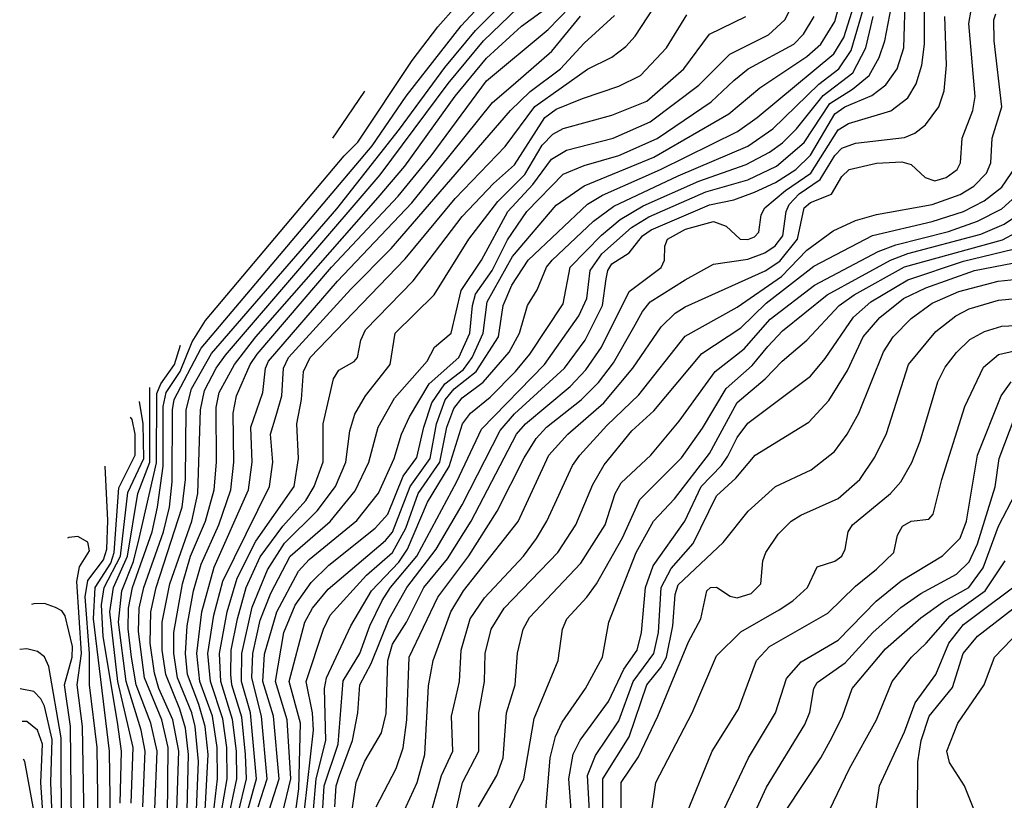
# Model space of a CAD drawing. Extents: x 997026 to 1115308, y 536381 to 619039.
# Tile 316 of 484: x 1017534 to 1020362, y 596343 to 598586. Entities that reach past the tile are written whole.
import ezdxf

# ---------------------------------------------------------------- set-up
doc = ezdxf.new("R2010")
doc.units = 0

msp = doc.modelspace()

# ---------------------------------------------------------------- linework, layer by layer
at = {"layer": '0CON20XD'}
for points in [[(1018323.2, 596285), (1018336.2, 596376.2), (1018340.6, 596565), (1018308.2, 596685), (1018352.9, 596855), (1018374.9, 596895), (1018420, 596950), (1018585, 597089.9), (1018605, 597113.3), (1018655.4, 597244.6), (1018712.7, 597325), (1018731.4, 597425), (1018756.1, 597493.9), (1018781.9, 597525), (1018845.1, 597575), (1018909.7, 597675), (1018923.1, 597765), (1018947.3, 597822.7), (1018994.2, 597895), (1019164.6, 598055.4), (1019208.5, 598081.5), (1019374.3, 598155), (1019595.7, 598264.3), (1019652.5, 598305), (1019872.4, 598487.6), (1019901.2, 598535), (1020008.1, 598875)], [(1017957.2, 596197.2), (1017960.9, 596495), (1017942, 596575), (1017892.5, 596695), (1017875, 596828), (1017877.2, 596895), (1017890.4, 596955), (1017947.6, 597115), (1017964.6, 597185), (1017972.2, 597257.8), (1017972.5, 597465), (1017978.1, 597495), (1018055, 597642.6), (1018176.4, 597785), (1018546.4, 598223.6), (1018644.4, 598365.6), (1018802.2, 598567.8), (1018936.8, 598713.2)], [(1018403.9, 596305), (1018408.5, 596385), (1018448.4, 596505), (1018463, 596687), (1018511.3, 596765), (1018540.1, 596845), (1018575, 596916.9), (1018598.7, 596955), (1018674.5, 597045), (1018789.3, 597259.3), (1018860.2, 597409.8), (1019041, 597595), (1019140.5, 597735), (1019162.6, 597785), (1019172.4, 597865), (1019206.4, 597913.6), (1019291.5, 597988.5), (1019340.7, 598019.3), (1019505, 598090.8), (1019625, 598125.5), (1019708, 598165), (1019787.4, 598232.6), (1019861, 598345), (1019925.7, 598385.7), (1019973.9, 598425), (1020002.7, 598477.3), (1020018.6, 598525), (1020057.3, 598725)], [(1017921.9, 596318.1), (1017928.8, 596485), (1017910.9, 596565), (1017868.4, 596675), (1017854.9, 596754.9), (1017845.7, 596835.7), (1017847, 596895), (1017858.4, 596955), (1017914.3, 597115), (1017929.7, 597185), (1017946.5, 597303.5), (1017946, 597475), (1017954.7, 597515), (1017994.8, 597575.2), (1018029.9, 597660.1), (1018068.2, 597721.8), (1018465.7, 598194.3), (1018505.7, 598234.3), (1018661.2, 598468.8), (1018734.7, 598565.3), (1018840, 598685)], [(1018042.3, 596315), (1018047.2, 596455), (1018038.5, 596555), (1018028.1, 596595), (1017987, 596695), (1017976.9, 596765), (1017977.2, 596825), (1018001.8, 596965), (1018025.1, 597045), (1018068, 597145), (1018092.3, 597235), (1018099.4, 597315), (1018098.3, 597471.7), (1018106.8, 597515), (1018150.9, 597595), (1018212, 597675), (1018563.8, 598075), (1018640.6, 598165), (1018785, 598366.2), (1018875, 598475.5), (1018975, 598567.4), (1019135, 598683.8)], [(1017985.5, 596315), (1017990.8, 596485), (1017974.2, 596575), (1017933.4, 596665), (1017921.6, 596708.4), (1017909.3, 596795), (1017910.4, 596885), (1017926.2, 596955), (1018000.9, 597185), (1018010.5, 597265), (1018012.1, 597465), (1018027.8, 597525), (1018085, 597627), (1018445, 598042.5), (1018625, 598271.7), (1018755, 598448.8), (1018843.3, 598555), (1018955, 598666.8)], [(1018136.5, 596305), (1018157.6, 596405), (1018156.4, 596485), (1018145.4, 596575.4), (1018111.9, 596685), (1018107.9, 596765), (1018129.6, 596885), (1018158.6, 596981.4), (1018212.4, 597087.6), (1018322.7, 597245), (1018334.8, 597324.8), (1018329.8, 597425), (1018343.8, 597495), (1018348.8, 597575), (1018368.4, 597615), (1018641.7, 597898.3), (1018785, 598071.7), (1018928.4, 598221.6), (1019013.5, 598336.5), (1019165, 598443.2), (1019235, 598478.4), (1019275, 598509.1), (1019301.4, 598538.6), (1019376.3, 598653.7)], [(1018288.9, 596305), (1018312.9, 596405), (1018301.9, 596575), (1018268.8, 596685), (1018293.2, 596825), (1018325, 596904.3), (1018371, 596969), (1018421.6, 597018.4), (1018555.2, 597125), (1018591.2, 597165), (1018635.2, 597274.8), (1018675, 597327.8), (1018694.5, 597415), (1018718, 597485), (1018755, 597539.9), (1018809, 597581), (1018834, 597615), (1018865.3, 597685), (1018877.1, 597775), (1018949.5, 597905), (1019075, 598052.6), (1019155, 598108.7), (1019355, 598190.8), (1019571.2, 598315), (1019660.3, 598389.7), (1019795, 598480.3), (1019835.5, 598515), (1019875, 598580.3), (1019892.4, 598645)], [(1018438.9, 596325), (1018443.5, 596385), (1018452.7, 596415), (1018489.9, 596515), (1018505.7, 596595), (1018511.2, 596675), (1018543.9, 596736.1), (1018595, 596864.8), (1018646, 596955), (1018730.7, 597065), (1018805, 597191.9), (1018914.5, 597405.5), (1018955, 597453.2), (1019098.6, 597585), (1019157.9, 597665), (1019208.1, 597765), (1019218.9, 597841.1), (1019223.3, 597865), (1019235, 597884.8), (1019285, 597915.7), (1019323.2, 597965), (1019347.6, 597982.4), (1019515, 598053.6), (1019585, 598068.5), (1019645, 598090.1), (1019705, 598117.9), (1019763.2, 598155), (1019805, 598196.6), (1019875, 598315.1), (1019904.3, 598335), (1019981.9, 598368.1), (1020021.6, 598398.4), (1020054.1, 598445), (1020073.1, 598505), (1020078.3, 598665)], [(1018014.8, 596315), (1018019, 596475), (1018010.3, 596550.3), (1017993.7, 596605), (1017953.5, 596705), (1017943.1, 596775), (1017943.7, 596855), (1017965.5, 596965), (1018028.1, 597145), (1018046, 597225), (1018053.6, 597465), (1018065, 597520.3), (1018098.6, 597585), (1018125, 597621.8), (1018569.7, 598140.3), (1018765, 598402.5), (1018866.2, 598525), (1018965, 598619.4)], [(1018067.2, 596315), (1018075.2, 596475), (1018066.6, 596555), (1018048.3, 596618.3), (1018016.5, 596705), (1018010, 596765), (1018014.7, 596845), (1018033.1, 596945), (1018055, 597021.6), (1018106.4, 597135), (1018140.4, 597235), (1018149.4, 597315), (1018147.4, 597455), (1018157.2, 597505), (1018196.5, 597595), (1018216.4, 597625), (1018429.9, 597875), (1018621.3, 598078.7), (1018716, 598195), (1018875, 598409.6), (1019052, 598558), (1019115, 598622.6)], [(1018219.5, 596325), (1018244.8, 596405), (1018228.7, 596585), (1018200.9, 596695), (1018203.6, 596765), (1018225, 596860.8), (1018255, 596938.3), (1018310.9, 597045), (1018425.4, 597144.6), (1018498.1, 597231.9), (1018537.2, 597315), (1018563.6, 597415), (1018611, 597499), (1018704.2, 597605), (1018725.3, 597644.7), (1018772.9, 597685), (1018802.5, 597807.5), (1018860.6, 597895), (1018936.3, 598035), (1019008.1, 598111.9), (1019061.7, 598185), (1019105, 598211.1), (1019239.1, 598245), (1019345, 598291.9), (1019485, 598398), (1019573.3, 598486.7), (1019685, 598542.5), (1019731.6, 598585), (1019751.6, 598625)], [(1018352.4, 596315), (1018378.2, 596545), (1018375.1, 596595.1), (1018356.8, 596685), (1018406.5, 596835), (1018425.5, 596875), (1018529.9, 596990.1), (1018604.7, 597055.3), (1018643.1, 597125), (1018678.5, 597225), (1018740.5, 597315), (1018760.8, 597415), (1018781.1, 597468.9), (1018805, 597499.6), (1018865.4, 597544.6), (1018939.5, 597630.5), (1018970, 597685), (1018992.5, 597765), (1019020.7, 597809.3), (1019047.2, 597875), (1019063.1, 597895), (1019182.6, 598007.4), (1019240.4, 598049.6), (1019425, 598137.3), (1019625, 598222), (1019697.4, 598272.6), (1019829.4, 598400.6), (1019887, 598445), (1019922.7, 598497.3), (1019956.8, 598615)], [(1018488.9, 596315), (1018500.3, 596395), (1018525, 596455.4), (1018572.8, 596537.2), (1018587.1, 596592.9), (1018591.2, 596745), (1018605, 596792.1), (1018645.4, 596855), (1018694.9, 596955), (1018762.8, 597037.2), (1018830.9, 597145), (1018960.6, 597395), (1018987.2, 597425), (1019115, 597532.2), (1019160, 597580), (1019205, 597645.3), (1019284.9, 597805.1), (1019376.4, 597873.6), (1019386.1, 597895), (1019387, 597935), (1019394.3, 597955), (1019446.2, 597983.8), (1019526.4, 598006.4), (1019563, 597993), (1019603.5, 597955), (1019625, 597954.5), (1019645, 597962.4), (1019656.9, 597975), (1019663.6, 598025), (1019674.3, 598045), (1019733.7, 598095), (1019806.6, 598145), (1019885, 598269.7), (1019915, 598287.8), (1020036.3, 598323.7), (1020085, 598361.6), (1020108.5, 598401.5), (1020125.1, 598454.9), (1020133.1, 598515), (1020132.9, 598625)], [(1018612.9, 596257.1), (1018675.9, 596395), (1018697.8, 596475), (1018707.8, 596672.2), (1018722, 596745), (1018772.4, 596885), (1018808.9, 596945), (1018966.1, 597143.9), (1019054.1, 597335), (1019108.4, 597395), (1019211.6, 597485), (1019295, 597584.3), (1019376.1, 597703.9), (1019416.9, 597743.1), (1019445, 597761), (1019675, 597864.6), (1019717.7, 597892.3), (1019768.1, 597955), (1019787, 598045), (1019805, 598060.9), (1019865.9, 598084.1), (1019895.9, 598135), (1019916.5, 598155), (1019995, 598174), (1020067.5, 598177.5), (1020095, 598169.6), (1020135, 598132.6), (1020162.9, 598122.9), (1020195, 598132.4), (1020226.6, 598155), (1020236.4, 598175), (1020241.1, 598245), (1020271.6, 598325), (1020278.5, 598365), (1020260.4, 598575), (1020266.5, 598613.5)], [(1018090.4, 596305), (1018102.7, 596405), (1018101.7, 596495), (1018087.6, 596585), (1018051.2, 596685), (1018042.5, 596765), (1018057.3, 596885), (1018092.8, 597012.8), (1018191.7, 597235), (1018201.4, 597315), (1018198.1, 597415), (1018232.6, 597515), (1018240.4, 597585), (1018248.4, 597605), (1018447.1, 597835), (1018660.3, 598059.7), (1018892.2, 598347.8), (1018951.1, 598398.9), (1019062.8, 598495), (1019145, 598595.5)], [(1018113, 596305), (1018130.1, 596405), (1018129, 596495), (1018117.2, 596577.2), (1018081.9, 596685), (1018074.9, 596765), (1018091.7, 596875), (1018117.2, 596972.8), (1018251.7, 597245), (1018260.7, 597315), (1018254.8, 597395), (1018270.8, 597449.2), (1018286.7, 597505), (1018292.1, 597585), (1018306.5, 597615), (1018485, 597811.4), (1018601.4, 597928.6), (1018943.8, 598325), (1019000.7, 598379.3), (1019087.3, 598445), (1019155, 598517.8), (1019242.7, 598597.3)], [(1018161.3, 596305), (1018185.3, 596404.7), (1018182.6, 596475), (1018171.9, 596581.9), (1018143.6, 596675), (1018140.2, 596705), (1018141.4, 596775), (1018159.3, 596865), (1018185, 596954.3), (1018225, 597042.7), (1018289.6, 597130.4), (1018355.7, 597204.3), (1018380.3, 597245), (1018406, 597316), (1018406, 597425), (1018435, 597554), (1018451.1, 597578.9), (1018495, 597603.5), (1018504.4, 597615), (1018513.7, 597665), (1018527.5, 597695), (1018664.7, 597835.3), (1018805, 598020.4), (1018895, 598115.5), (1018955, 598168.5), (1019042.6, 598305), (1019075, 598328.8), (1019150.6, 598359.4), (1019255.4, 598394.6), (1019317.3, 598425), (1019391.9, 598505), (1019450.1, 598599.9)], [(1018188.9, 596315), (1018214.1, 596405), (1018197.4, 596595), (1018171.5, 596685), (1018172.1, 596765), (1018202.2, 596897.8), (1018245.5, 597005), (1018295, 597081.9), (1018388.8, 597175), (1018440.8, 597245), (1018470.6, 597315), (1018482, 597405), (1018497, 597453), (1018527.1, 597505), (1018598.4, 597595), (1018612.4, 597685), (1018724.9, 597795.1), (1018823.8, 597955), (1018907, 598063), (1018985, 598140.7), (1019035, 598225.5), (1019065, 598257.2), (1019095, 598273.4), (1019235, 598311.9), (1019335, 598351.9), (1019441.4, 598445), (1019515, 598544.2), (1019619.6, 598595)], [(1018250.3, 596315), (1018279.1, 596405), (1018262.9, 596585), (1018232.7, 596685), (1018237.2, 596762.8), (1018272.4, 596885), (1018335, 597001.9), (1018365.2, 597035), (1018502.7, 597147.3), (1018565, 597225.3), (1018609.8, 597325), (1018630.9, 597395), (1018653.8, 597445), (1018710.2, 597539.8), (1018795, 597615.6), (1018826.8, 597685), (1018834.3, 597765), (1018843, 597797), (1018891.4, 597865), (1018935, 597953.7), (1018991.1, 598035), (1019095, 598141.6), (1019155, 598166.6), (1019255, 598195.7), (1019365, 598244.9), (1019520.1, 598349.9), (1019585, 598410.7), (1019626.5, 598445), (1019757.6, 598515), (1019785.6, 598544.4), (1019816.2, 598595)], [(1018377, 596305), (1018385.4, 596405), (1018413.3, 596515), (1018409.5, 596665), (1018415.7, 596695), (1018484.8, 596845), (1018544.8, 596945.2), (1018622.9, 597027.1), (1018648.1, 597065), (1018705, 597199.6), (1018768, 597302), (1018806, 597425), (1018828.8, 597455), (1018885, 597501.4), (1018958.2, 597575), (1018999.7, 597625), (1019095, 597769.2), (1019115.5, 597875), (1019205, 597967.1), (1019258.5, 598011.5), (1019325, 598051.2), (1019485, 598122.2), (1019620.6, 598169.4), (1019687.3, 598205), (1019725, 598232.2), (1019765, 598272.2), (1019842.1, 598367.9), (1019926.6, 598433.4), (1019964.1, 598505), (1019985.5, 598595)], [(1018558.1, 596325), (1018615.2, 596435), (1018635.6, 596494.4), (1018645.9, 596575), (1018652.4, 596755), (1018735, 596926.9), (1018823.9, 597046.1), (1018905.6, 597174.4), (1018982.9, 597327.1), (1019017.4, 597382.6), (1019047.5, 597415), (1019146.7, 597493.3), (1019196.2, 597543.8), (1019239.7, 597600.3), (1019297.8, 597702.2), (1019322.5, 597747.5), (1019345.1, 597774.9), (1019445, 597838.1), (1019526.9, 597883.1), (1019625, 597897.4), (1019674, 597916), (1019703.9, 597936.1), (1019726.1, 597965), (1019735.1, 598035), (1019744.4, 598055), (1019772.8, 598085), (1019833.6, 598126.4), (1019875, 598195.2), (1019895, 598216.2), (1019935, 598231.3), (1020075, 598247), (1020105, 598259.7), (1020136.2, 598283.8), (1020173.6, 598335), (1020188.9, 598381.1), (1020196.4, 598455), (1020191.5, 598595)], [(1018717.4, 596315), (1018745.6, 596414.4), (1018778, 596485), (1018774.8, 596585), (1018787.8, 596642.2), (1018797.4, 596685), (1018802.4, 596775), (1018828.4, 596865), (1018869.4, 596925), (1018980.7, 597045), (1019018.7, 597095), (1019048.4, 597145), (1019121.9, 597305), (1019142.5, 597335), (1019220.1, 597419.9), (1019312.3, 597507.7), (1019445, 597677.1), (1019595, 597759.8), (1019722.4, 597847.6), (1019795, 597923.3), (1019870.8, 597979.2), (1019935, 598009), (1019995, 598025.8), (1020155, 598054.9), (1020235, 598083.1), (1020275, 598107.8), (1020311.2, 598145), (1020323.2, 598175), (1020327.2, 598245), (1020354.8, 598335), (1020332.7, 598525), (1020332.3, 598585), (1020337.7, 598602.3)], [(1018433.5, 598245.3), (1018460.5, 598284.5), (1018525.3, 598380.3)], [(1018775, 596258.1), (1018805.7, 596394.3), (1018853, 596485), (1018852.8, 596595), (1018869, 596685), (1018871.3, 596765), (1018888.5, 596835), (1018925.7, 596895), (1019080.2, 597055), (1019131.1, 597135), (1019179.8, 597250.2), (1019213.1, 597306.9), (1019292.4, 597405), (1019355, 597462), (1019493.4, 597626.6), (1019605, 597700.2), (1019678.4, 597771.6), (1019815, 597877.9), (1019983.8, 597966.2), (1020155, 598006.2), (1020245.3, 598035), (1020304.3, 598065), (1020354.9, 598105.1), (1020395.9, 598165)], [(1018852.3, 596325), (1018904.3, 596415), (1018922.9, 596465), (1018932, 596595), (1018957.5, 596675), (1018963.5, 596766.5), (1018980.5, 596835), (1018998.3, 596868.3), (1019145.6, 597025), (1019216, 597135), (1019244, 597225), (1019261.9, 597255), (1019346.9, 597335), (1019428, 597432), (1019531.6, 597575), (1019615, 597640.5), (1019690, 597725), (1019817.2, 597822.8), (1019999.9, 597920.1), (1020050.7, 597939.3), (1020202.3, 597977.7), (1020285, 598007.1), (1020355, 598042), (1020415, 598096.6)], [(1018930.5, 596299.5), (1018982.2, 596405), (1019011.4, 596578.6), (1019080.9, 596745), (1019093.1, 596835), (1019105.6, 596864.4), (1019163.5, 596926.5), (1019190.8, 596965), (1019265, 597097.1), (1019315, 597207.1), (1019435, 597327.4), (1019495, 597412.5), (1019563.4, 597526.6), (1019637.7, 597592.3), (1019683.3, 597646.7), (1019725, 597692), (1019853.3, 597795), (1020035.5, 597894.5), (1020085, 597914.1), (1020295, 597969.3), (1020362.1, 597997.9), (1020415.5, 598034.5)], [(1019044.8, 596315), (1019058.1, 596465), (1019073.2, 596526.8), (1019092.5, 596567.5), (1019159.3, 596665), (1019207.8, 596755), (1019225.9, 596855), (1019305, 597055.3), (1019354.8, 597145), (1019415, 597209.3), (1019515, 597340), (1019595, 597486.5), (1019675, 597554.4), (1019723.8, 597605), (1019795, 597665.2), (1019888, 597765), (1019930.4, 597795), (1020075, 597875.5), (1020356.9, 597953.1), (1020435, 597995.1)], [(1019118, 596315), (1019111, 596405), (1019123.9, 596476.1), (1019143.5, 596516.5), (1019225, 596627.1), (1019269.7, 596720.3), (1019307.3, 596775), (1019320, 596825), (1019331.2, 596955), (1019353.1, 597016.9), (1019444.2, 597145), (1019491.7, 597245), (1019549.8, 597305), (1019567.8, 597332.2), (1019595, 597385.8), (1019625, 597426.8), (1019805, 597561.4), (1019847.8, 597612.2), (1019928.8, 597731.2), (1019978.8, 597775), (1020085, 597838.5), (1020245, 597892.5), (1020415, 597933.5)], [(1019172.1, 596295), (1019165.4, 596415), (1019187.9, 596472.1), (1019255, 596571.9), (1019296.1, 596685), (1019355.9, 596765), (1019368.6, 596825), (1019376.8, 596955), (1019405, 597008.8), (1019468.6, 597081.4), (1019535, 597218.1), (1019591.4, 597268.6), (1019646.8, 597335), (1019800.7, 597429.3), (1019857.8, 597492.2), (1019912.2, 597577.8), (1019956.7, 597675), (1020005, 597730.6), (1020073, 597785), (1020136.4, 597815), (1020276.2, 597865), (1020445, 597897.6)], [(1019209, 596215), (1019208.8, 596405), (1019284.4, 596525.6), (1019335.4, 596675), (1019375.6, 596724.4), (1019392.1, 596755), (1019410.2, 596845), (1019416.4, 596935), (1019425, 596962.1), (1019555, 597083.8), (1019626.3, 597173.7), (1019705, 597244.6), (1019807.3, 597292.7), (1019874.8, 597345.2), (1019911.2, 597395), (1019944.2, 597455), (1020015, 597631.5), (1020043.2, 597675), (1020095, 597727.6), (1020155, 597771.8), (1020231.1, 597805), (1020344.5, 597834.5), (1020435, 597843.8)], [(1019262.3, 596207.7), (1019262, 596395), (1019311.9, 596468.1), (1019366.5, 596585), (1019455, 596798.2), (1019490, 596865), (1019507.3, 596945), (1019518, 596955), (1019535, 596956.1), (1019575, 596930), (1019595, 596925.3), (1019635, 596937.1), (1019662.5, 596965), (1019668.3, 597031.7), (1019677.5, 597055), (1019712.2, 597107.8), (1019750.4, 597145), (1019777.3, 597162.7), (1019885, 597210.5), (1019947.2, 597265), (1019990.5, 597329.5), (1020023.4, 597396.6), (1020086.8, 597595), (1020165, 597690.3), (1020222.7, 597735), (1020260.9, 597755), (1020345, 597780), (1020435, 597789.1)], [(1019348, 596302), (1019361.4, 596395), (1019465.6, 596594.4), (1019535, 596758.2), (1019605, 596826.9), (1019715, 596890.7), (1019755, 596916.8), (1019797.3, 596955), (1019825, 597014.2), (1019875, 597030.4), (1019895.5, 597045), (1019905.5, 597065), (1019913.8, 597115), (1019926.1, 597135), (1020035.3, 597225), (1020065, 597258.2), (1020096.6, 597313.4), (1020120.7, 597375), (1020170.8, 597545), (1020192.3, 597587.7), (1020225, 597629.3), (1020263.3, 597666.7), (1020305, 597690.4), (1020355, 597705.6), (1020415, 597708.1)], [(1017887.7, 596325), (1017894.1, 596485), (1017883, 596545), (1017840.2, 596685), (1017818.3, 596855), (1017827.2, 596945), (1017860.9, 597029.1), (1017877.7, 597095), (1017927, 597313), (1017928.3, 597511.7), (1017939.9, 597540.1), (1017979.1, 597595), (1017996, 597650.6)], [(1019441.8, 596285), (1019522.9, 596485), (1019598.7, 596605), (1019650.6, 596745), (1019687.5, 596785), (1019855, 596880.6), (1019935, 596958.4), (1019995, 597007.1), (1020044.6, 597055), (1020055.4, 597105), (1020069.6, 597130.4), (1020095, 597145.4), (1020145, 597151.4), (1020157.8, 597165), (1020182.4, 597265), (1020248.8, 597475), (1020302.8, 597587.2), (1020345.7, 597624.3), (1020425, 597642.5)], [(1019523.4, 596245), (1019627.3, 596465), (1019704.7, 596595), (1019736.4, 596693.6), (1019778.4, 596741.6), (1019885, 596803), (1019993.8, 596915), (1020065.8, 596974.2), (1020184.6, 597045.4), (1020235, 597095.9), (1020253.9, 597145), (1020284.8, 597335), (1020353, 597505), (1020381.8, 597545)], [(1017854.6, 596335), (1017859.6, 596495), (1017815.9, 596685), (1017792.6, 596885), (1017803.4, 596955), (1017843.8, 597045), (1017873.7, 597225), (1017908.3, 597315), (1017907.5, 597528.9)], [(1017823, 596335), (1017826.6, 596485), (1017815, 596567.9), (1017773.5, 596813.5), (1017768.7, 596905), (1017776.9, 596955), (1017823.8, 597045), (1017845, 597227.3), (1017890.2, 597325), (1017889.1, 597425), (1017878.3, 597488.8)], [(1017796.1, 596215), (1017792.3, 596485), (1017745.9, 596865), (1017750.6, 596955), (1017795.4, 597025), (1017805.9, 597055), (1017818.9, 597241.1), (1017866, 597335), (1017865.8, 597395), (1017857, 597437), (1017852.6, 597443.9)], [(1019607.7, 596225), (1019678.9, 596381.1), (1019789.2, 596560.8), (1019803.2, 596596.8), (1019814.8, 596665), (1019825, 596681.8), (1019905, 596738.3), (1019984.8, 596825), (1020065, 596897.5), (1020122.2, 596937.8), (1020225, 596993), (1020261.2, 597028.8), (1020285, 597080.4), (1020335.9, 597244.1), (1020347.6, 597325), (1020393.3, 597446.7)], [(1017760.8, 596215), (1017756.4, 596495), (1017734.4, 596675), (1017734.4, 596765), (1017722.6, 596927.4), (1017729.9, 596975), (1017775, 597034.2), (1017784.1, 597065), (1017787, 597147), (1017779.6, 597303.6)], [(1019735.3, 596315), (1019834.8, 596465), (1019867.6, 596525), (1019897.3, 596585), (1019924.7, 596665), (1020021.1, 596778.9), (1020122.6, 596867.4), (1020186.8, 596913.2), (1020260.3, 596955), (1020301.3, 597011.3), (1020345, 597130.7), (1020394.5, 597225)], [(1017722.5, 596117.5), (1017714.7, 596555), (1017698.7, 596675), (1017711.5, 596765), (1017697.8, 596972.2), (1017706.3, 597013.7), (1017735, 597060), (1017730, 597085), (1017701.1, 597101.1), (1017675, 597098.5), (1017671.6, 597096.5)], [(1019543.9, 595283.9), (1019493.6, 595415), (1019478.5, 595465), (1019478.7, 595485), (1019613.4, 595685), (1019665, 595721.8), (1019795, 595772.3), (1019854.6, 595845), (1019864.7, 595875.3), (1019865.9, 595985), (1019847.9, 596235), (1019860.3, 596315), (1019917.3, 596435), (1019995.3, 596575), (1020040.3, 596685), (1020095.3, 596755), (1020137.3, 596795), (1020207, 596873), (1020306.7, 596945), (1020365, 597030.8)], [(1019992.2, 596305), (1020004.1, 596385), (1020075, 596539.6), (1020106.5, 596623.5), (1020165.2, 596705), (1020203, 596795), (1020245, 596848.5), (1020435, 596990.9)], [(1017683.9, 596185), (1017679.7, 596555), (1017662.4, 596675), (1017684.5, 596755), (1017685.4, 596785), (1017665, 596873.1), (1017655, 596887.5), (1017637, 596897), (1017605, 596908.5), (1017575, 596908), (1017568.1, 596905.8)], [(1020112.4, 596292.4), (1020113.9, 596453.9), (1020123.6, 596515), (1020146, 596585), (1020213, 596667), (1020243.9, 596765), (1020285.2, 596815), (1020387, 596893)], [(1020278.3, 596308.3), (1020247.5, 596385), (1020205, 596452), (1020197.1, 596485), (1020228.9, 596565), (1020304.2, 596675), (1020334.1, 596755), (1020431, 596855)], [(1017653.8, 596235), (1017653.2, 596523.2), (1017617.6, 596727.6), (1017605.5, 596755.5), (1017585, 596770.7), (1017555, 596778.7), (1017534.1, 596776.4)], [(1017630.2, 596225), (1017623.4, 596395), (1017627.8, 596517.8), (1017605, 596613.5), (1017595, 596635.3), (1017575, 596656.2), (1017535, 596663.9)], [(1017622.5, 595975), (1017594.6, 596395), (1017599.8, 596505), (1017585, 596544.7), (1017555, 596569.8), (1017540.8, 596569.5)], [(1017574.3, 596314.3), (1017548.7, 596455), (1017544.6, 596461.2)]]:
    msp.add_lwpolyline(points, dxfattribs=at)

doc.saveas('drawing.dxf')
